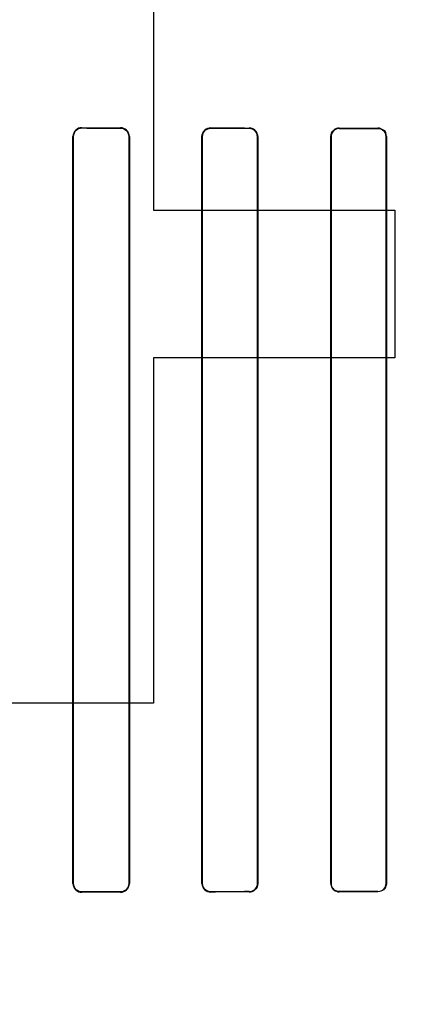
# Model space of a CAD drawing. Header units: millimetres. Extents: x 0 to 297, y 0 to 210.
# Tile 344 of 438: x 242.2261 to 242.3185, y 157.0288 to 157.2582. Entities that reach past the tile are written whole.
import ezdxf

# ---------------------------------------------------------------- set-up
doc = ezdxf.new("R2010")
doc.units = ezdxf.units.MM
doc.header["$LTSCALE"] = 16.335
doc.layers.get('0').update_dxf_attribs({"linetype": 'CONTINUOUS'})
for name, color, linetype in [('AXES_REF', 7, 'CONTINUOUS'), ('INTFCLR_1', 7, 'CONTINUOUS'), ('INTFCLR_72935', 7, 'CONTINUOUS')]:
    doc.layers.add(name, color=color, linetype=linetype)

msp = doc.modelspace()

# ---------------------------------------------------------------- linework, layer by layer
at = {"color": 7, "linetype": 'Continuous'}
for p, q in [((242.25729, 157.36898), (242.25729, 157.21387)), ((242.25729, 157.21387), (242.31354, 157.21387)), ((242.31354, 157.21387), (242.31354, 157.1794)), ((242.25729, 157.1794), (242.25729, 157.09898)), ((242.31354, 157.1794), (242.25729, 157.1794)), ((242.25729, 157.09898), (242.22354, 157.09898))]:
    msp.add_line(p, q, dxfattribs=at)
for radius in [5.8175, 5.817, 5.77975]:
    msp.add_circle((241.49791, 154.83398), radius, dxfattribs=at)
msp.add_arc((241.49791, 154.83398), 5.76, 278.277129, 261.722871, dxfattribs=at)
at = {"layer": 'AXES_REF', "color": 9, "linetype": 'Continuous'}
msp.add_circle((241.49791, 154.83398), 3.55715, dxfattribs=at)
at = {"layer": 'AXES_REF', "color": 7, "linetype": 'Continuous'}
msp.add_arc((241.49791, 154.83398), 5.892, 113.082666, 66.917334, dxfattribs=at)
at = {"layer": 'AXES_REF', "color": 9, "linetype": 'Continuous'}
msp.add_arc((241.49791, 154.83398), 5.30671, 94.41181, 85.58819, dxfattribs=at)
at = {"layer": 'INTFCLR_1', "color": 9, "linetype": 'Continuous'}
for p, q in [((242.24058, 157.23298), (242.24058, 157.23305)), ((242.24958, 157.23303), (242.24958, 157.23296)), ((242.27058, 157.23292), (242.27058, 157.23299)), ((242.27958, 157.23298), (242.27958, 157.23291)), ((242.30058, 157.23288), (242.30058, 157.23295)), ((242.30958, 157.23294), (242.30958, 157.23287)), ((242.23849, 157.23097), (242.23857, 157.23097)), ((242.25156, 157.23097), (242.25164, 157.23097)), ((242.26855, 157.23097), (242.26862, 157.23097)), ((242.28151, 157.23097), (242.28158, 157.23097)), ((242.2986, 157.23097), (242.29867, 157.23097)), ((242.31148, 157.23097), (242.31154, 157.23097)), ((242.23857, 157.05697), (242.23849, 157.05697)), ((242.24058, 157.05489), (242.24058, 157.05496)), ((242.24958, 157.05498), (242.24958, 157.05491)), ((242.25164, 157.05697), (242.25156, 157.05697)), ((242.26862, 157.05697), (242.26855, 157.05697)), ((242.27058, 157.05495), (242.27058, 157.05502)), ((242.27958, 157.05503), (242.27958, 157.05496)), ((242.28158, 157.05697), (242.28151, 157.05697)), ((242.29867, 157.05697), (242.2986, 157.05697)), ((242.30058, 157.05499), (242.30058, 157.05506)), ((242.30958, 157.05507), (242.30958, 157.055)), ((242.31154, 157.05697), (242.31148, 157.05697))]:
    msp.add_line(p, q, dxfattribs=at)
at = {"layer": 'INTFCLR_1', "color": 6, "linetype": 'Continuous'}
for p, q in [((242.23849, 157.23097), (242.23849, 157.05697)), ((242.23857, 157.23097), (242.23857, 157.05697)), ((242.25156, 157.05697), (242.25156, 157.23097)), ((242.25164, 157.05697), (242.25164, 157.23097)), ((242.26855, 157.23097), (242.26855, 157.05697)), ((242.26862, 157.23097), (242.26862, 157.05697)), ((242.28151, 157.05697), (242.28151, 157.23097)), ((242.28158, 157.05697), (242.28158, 157.23097)), ((242.2986, 157.23097), (242.2986, 157.05697)), ((242.29867, 157.23097), (242.29867, 157.05697)), ((242.31148, 157.05697), (242.31148, 157.23097)), ((242.31154, 157.05697), (242.31154, 157.23097))]:
    msp.add_line(p, q, dxfattribs=at)
for centre, major_axis, start_param, end_param in [((242.41008, 157.23397), (0.31293, 0), -2.143198, -2.109347), ((242.41008, 157.23397), (0.33093, 0), -2.10853, -2.077154), ((242.41008, 157.23397), (0.31293, 0), -2.032847, -2.000965), ((242.41008, 157.23397), (0.33093, 0), -2.005937, -1.976148), ((242.41008, 157.23397), (0.31293, 0), -1.928279, -1.897747), ((242.41008, 157.23397), (0.33093, 0), -1.908037, -1.879358), ((242.41008, 157.05397), (0.33093, 0), 2.077154, 2.10853), ((242.41008, 157.05397), (0.31293, 0), 2.109347, 2.143198), ((242.41008, 157.05397), (0.33093, 0), 1.976148, 2.005937), ((242.41008, 157.05397), (0.31293, 0), 2.000965, 2.032847), ((242.41008, 157.05397), (0.33093, 0), 1.879358, 1.908037), ((242.41008, 157.05397), (0.31293, 0), 1.897747, 1.928279)]:
    msp.add_ellipse(centre, major_axis=major_axis, ratio=0.003491, start_param=start_param, end_param=end_param, dxfattribs=at)
for points, knots in [([(242.24058, 157.23305), (242.24007, 157.23305), (242.23897, 157.23264), (242.23849, 157.23152), (242.23849, 157.23097)], [0, 0, 0, 0, 0.477914, 1, 1, 1, 1]), ([(242.24058, 157.23298), (242.24009, 157.23298), (242.23903, 157.23258), (242.23857, 157.23151), (242.23857, 157.23097)], [0, 0, 0, 0, 0.47417, 1, 1, 1, 1]), ([(242.25164, 157.23097), (242.25164, 157.23152), (242.25116, 157.23262), (242.25008, 157.23303), (242.24958, 157.23303)], [0, 0, 0, 0, 0.527315, 1, 1, 1, 1]), ([(242.25156, 157.23097), (242.25156, 157.23151), (242.2511, 157.23257), (242.25005, 157.23296), (242.24958, 157.23296)], [0, 0, 0, 0, 0.530529, 1, 1, 1, 1]), ([(242.27058, 157.23299), (242.2701, 157.23299), (242.26903, 157.2326), (242.26855, 157.23152), (242.26855, 157.23097)], [0, 0, 0, 0, 0.467062, 1, 1, 1, 1]), ([(242.27058, 157.23292), (242.27006, 157.23292), (242.26902, 157.23249), (242.26862, 157.23145), (242.26862, 157.23097)], [0, 0, 0, 0, 0.518242, 1, 1, 1, 1]), ([(242.28158, 157.23097), (242.28158, 157.23152), (242.28111, 157.23259), (242.28005, 157.23298), (242.27958, 157.23298)], [0, 0, 0, 0, 0.537377, 1, 1, 1, 1]), ([(242.28151, 157.23097), (242.28151, 157.2315), (242.28106, 157.23254), (242.28003, 157.23291), (242.27958, 157.23291)], [0, 0, 0, 0, 0.539272, 1, 1, 1, 1]), ([(242.30058, 157.23295), (242.30012, 157.23295), (242.29907, 157.23257), (242.2986, 157.23152), (242.2986, 157.23097)], [0, 0, 0, 0, 0.459211, 1, 1, 1, 1]), ([(242.30058, 157.23288), (242.30008, 157.23288), (242.29906, 157.23246), (242.29867, 157.23145), (242.29867, 157.23097)], [0, 0, 0, 0, 0.511255, 1, 1, 1, 1]), ([(242.31154, 157.23097), (242.31154, 157.23152), (242.31107, 157.23257), (242.31003, 157.23293), (242.30958, 157.23294)], [0, 0, 0, 0, 0.544567, 1, 1, 1, 1]), ([(242.23849, 157.05697), (242.23849, 157.05641), (242.23897, 157.0553), (242.24007, 157.05489), (242.24058, 157.05489)], [0, 0, 0, 0, 0.521857, 1, 1, 1, 1]), ([(242.23857, 157.05697), (242.23857, 157.05643), (242.23903, 157.05536), (242.24009, 157.05496), (242.24058, 157.05496)], [0, 0, 0, 0, 0.525897, 1, 1, 1, 1]), ([(242.24958, 157.05498), (242.25011, 157.05498), (242.25117, 157.05543), (242.25156, 157.05649), (242.25156, 157.05697)], [0, 0, 0, 0, 0.523665, 1, 1, 1, 1]), ([(242.24958, 157.05491), (242.25008, 157.05491), (242.25116, 157.05532), (242.25164, 157.05642), (242.25164, 157.05697)], [0, 0, 0, 0, 0.47334, 1, 1, 1, 1]), ([(242.26855, 157.05697), (242.26855, 157.05642), (242.26903, 157.05534), (242.2701, 157.05495), (242.27058, 157.05495)], [0, 0, 0, 0, 0.533482, 1, 1, 1, 1]), ([(242.26862, 157.05697), (242.26862, 157.05644), (242.26908, 157.05539), (242.27012, 157.05502), (242.27058, 157.05502)], [0, 0, 0, 0, 0.535916, 1, 1, 1, 1]), ([(242.27958, 157.05503), (242.28009, 157.05503), (242.28112, 157.05546), (242.28151, 157.05649), (242.28151, 157.05697)], [0, 0, 0, 0, 0.515305, 1, 1, 1, 1]), ([(242.27958, 157.05496), (242.28005, 157.05496), (242.28111, 157.05535), (242.28158, 157.05642), (242.28158, 157.05697)], [0, 0, 0, 0, 0.463766, 1, 1, 1, 1]), ([(242.2986, 157.05697), (242.2986, 157.05642), (242.29907, 157.05536), (242.30012, 157.05499), (242.30058, 157.05499)], [0, 0, 0, 0, 0.541843, 1, 1, 1, 1]), ([(242.30958, 157.05507), (242.31007, 157.05507), (242.31108, 157.05549), (242.31148, 157.05649), (242.31148, 157.05697)], [0, 0, 0, 0, 0.509133, 1, 1, 1, 1]), ([(242.31154, 157.05697), (242.31154, 157.05642), (242.31106, 157.05537), (242.31003, 157.055), (242.30958, 157.055)], [0, 0, 0, 0, 0.551181, 1, 1, 1, 1])]:
    msp.add_open_spline(points, degree=3, knots=knots, dxfattribs=at)
for points in [[(242.31148, 157.23097), (242.31148, 157.2315), (242.31133, 157.23242), (242.3108, 157.23242)], [(242.29867, 157.05697), (242.29867, 157.05644), (242.2988, 157.05552), (242.29933, 157.05553)]]:
    msp.add_open_spline(points, degree=3, dxfattribs=at)
at = {"layer": 'INTFCLR_72935', "color": 9, "linetype": 'Continuous'}
for p, q in [((242.24058, 157.23305), (242.24058, 157.23298)), ((242.24958, 157.23296), (242.24958, 157.23303)), ((242.27058, 157.23299), (242.27058, 157.23292)), ((242.27958, 157.23291), (242.27958, 157.23298)), ((242.30058, 157.23295), (242.30058, 157.23288)), ((242.30958, 157.23287), (242.30958, 157.23294)), ((242.23857, 157.23097), (242.23849, 157.23097)), ((242.25164, 157.23097), (242.25156, 157.23097)), ((242.26862, 157.23097), (242.26855, 157.23097)), ((242.28158, 157.23097), (242.28151, 157.23097)), ((242.29867, 157.23097), (242.2986, 157.23097)), ((242.31154, 157.23097), (242.31148, 157.23097)), ((242.23849, 157.05697), (242.23857, 157.05697)), ((242.24058, 157.05496), (242.24058, 157.05489)), ((242.24958, 157.05491), (242.24958, 157.05498)), ((242.25156, 157.05697), (242.25164, 157.05697)), ((242.26855, 157.05697), (242.26862, 157.05697)), ((242.27058, 157.05502), (242.27058, 157.05495)), ((242.27958, 157.05496), (242.27958, 157.05503)), ((242.28151, 157.05697), (242.28158, 157.05697)), ((242.2986, 157.05697), (242.29867, 157.05697)), ((242.30058, 157.05506), (242.30058, 157.05499)), ((242.30958, 157.055), (242.30958, 157.05507)), ((242.31148, 157.05697), (242.31154, 157.05697))]:
    msp.add_line(p, q, dxfattribs=at)
at = {"layer": 'INTFCLR_72935', "color": 6, "linetype": 'Continuous'}
for p, q in [((242.23849, 157.05697), (242.23849, 157.23097)), ((242.23857, 157.05697), (242.23857, 157.23097)), ((242.25156, 157.23097), (242.25156, 157.05697)), ((242.25164, 157.23097), (242.25164, 157.05697)), ((242.26855, 157.05697), (242.26855, 157.23097)), ((242.26862, 157.05697), (242.26862, 157.23097)), ((242.28151, 157.23097), (242.28151, 157.05697)), ((242.28158, 157.23097), (242.28158, 157.05697)), ((242.2986, 157.05697), (242.2986, 157.23097)), ((242.29867, 157.05697), (242.29867, 157.23097)), ((242.31148, 157.23097), (242.31148, 157.05697)), ((242.31154, 157.23097), (242.31154, 157.05697))]:
    msp.add_line(p, q, dxfattribs=at)
for centre, major_axis, start_param, end_param in [((242.41008, 157.23397), (0.31293, 0), -2.143198, -2.109347), ((242.41008, 157.23397), (0.33093, 0), -2.10853, -2.077154), ((242.41008, 157.23397), (0.31293, 0), -2.032847, -2.000965), ((242.41008, 157.23397), (0.33093, 0), -2.005937, -1.976148), ((242.41008, 157.23397), (0.31293, 0), -1.928279, -1.897747), ((242.41008, 157.23397), (0.33093, 0), -1.908037, -1.879358), ((242.41008, 157.05397), (0.33093, 0), 2.077154, 2.10853), ((242.41008, 157.05397), (0.31293, 0), 2.109347, 2.143198), ((242.41008, 157.05397), (0.33093, 0), 1.976148, 2.005937), ((242.41008, 157.05397), (0.31293, 0), 2.000965, 2.032847), ((242.41008, 157.05397), (0.33093, 0), 1.879358, 1.908037), ((242.41008, 157.05397), (0.31293, 0), 1.897747, 1.928279)]:
    msp.add_ellipse(centre, major_axis=major_axis, ratio=0.003491, start_param=start_param, end_param=end_param, dxfattribs=at)
for points, knots in [([(242.24058, 157.23305), (242.24006, 157.23305), (242.23895, 157.23263), (242.23849, 157.23152), (242.23849, 157.23097)], [0, 0, 0, 0, 0.486225, 1, 1, 1, 1]), ([(242.23857, 157.23097), (242.23857, 157.23152), (242.23904, 157.23259), (242.2401, 157.23298), (242.24058, 157.23298)], [0, 0, 0, 0, 0.532616, 1, 1, 1, 1]), ([(242.25164, 157.23097), (242.25164, 157.23153), (242.25116, 157.23263), (242.25007, 157.23303), (242.24958, 157.23303)], [0, 0, 0, 0, 0.531503, 1, 1, 1, 1]), ([(242.24958, 157.23296), (242.25012, 157.23296), (242.25118, 157.2325), (242.25156, 157.23145), (242.25156, 157.23097)], [0, 0, 0, 0, 0.529302, 1, 1, 1, 1]), ([(242.26855, 157.23097), (242.26855, 157.23152), (242.26903, 157.2326), (242.2701, 157.23299), (242.27058, 157.23299)], [0, 0, 0, 0, 0.533483, 1, 1, 1, 1]), ([(242.26862, 157.23097), (242.26862, 157.23151), (242.26909, 157.23256), (242.27012, 157.23292), (242.27058, 157.23292)], [0, 0, 0, 0, 0.543266, 1, 1, 1, 1]), ([(242.28158, 157.23097), (242.28158, 157.23152), (242.2811, 157.2326), (242.28005, 157.23298), (242.27958, 157.23298)], [0, 0, 0, 0, 0.542611, 1, 1, 1, 1]), ([(242.27958, 157.23291), (242.28009, 157.23291), (242.28113, 157.23247), (242.28151, 157.23144), (242.28151, 157.23097)], [0, 0, 0, 0, 0.520593, 1, 1, 1, 1]), ([(242.2986, 157.23097), (242.2986, 157.23152), (242.29907, 157.23257), (242.30012, 157.23295), (242.30058, 157.23295)], [0, 0, 0, 0, 0.541842, 1, 1, 1, 1]), ([(242.30958, 157.23287), (242.31008, 157.23287), (242.31109, 157.23245), (242.31148, 157.23144), (242.31148, 157.23097)], [0, 0, 0, 0, 0.512923, 1, 1, 1, 1]), ([(242.23849, 157.05697), (242.23849, 157.05641), (242.23897, 157.05529), (242.24008, 157.05489), (242.24058, 157.05489)], [0, 0, 0, 0, 0.528383, 1, 1, 1, 1]), ([(242.24058, 157.05496), (242.24009, 157.05496), (242.23903, 157.05536), (242.23857, 157.05643), (242.23857, 157.05697)], [0, 0, 0, 0, 0.47417, 1, 1, 1, 1]), ([(242.25156, 157.05697), (242.25156, 157.05643), (242.2511, 157.05537), (242.25005, 157.05498), (242.24958, 157.05498)], [0, 0, 0, 0, 0.535113, 1, 1, 1, 1]), ([(242.24958, 157.05491), (242.25008, 157.05491), (242.25117, 157.05532), (242.25164, 157.05642), (242.25164, 157.05697)], [0, 0, 0, 0, 0.479796, 1, 1, 1, 1]), ([(242.26855, 157.05697), (242.26855, 157.05641), (242.26904, 157.05533), (242.2701, 157.05495), (242.27058, 157.05495)], [0, 0, 0, 0, 0.540749, 1, 1, 1, 1]), ([(242.27058, 157.05502), (242.27006, 157.05502), (242.26901, 157.05546), (242.26862, 157.0565), (242.26862, 157.05697)], [0, 0, 0, 0, 0.524781, 1, 1, 1, 1]), ([(242.28158, 157.05697), (242.28158, 157.05642), (242.28111, 157.05535), (242.28005, 157.05496), (242.27958, 157.05496)], [0, 0, 0, 0, 0.537376, 1, 1, 1, 1]), ([(242.2986, 157.05697), (242.2986, 157.05642), (242.29908, 157.05536), (242.30012, 157.05499), (242.30058, 157.05499)], [0, 0, 0, 0, 0.549585, 1, 1, 1, 1]), ([(242.30058, 157.05506), (242.30007, 157.05506), (242.29906, 157.05549), (242.29867, 157.0565), (242.29867, 157.05697)], [0, 0, 0, 0, 0.516943, 1, 1, 1, 1]), ([(242.31154, 157.05697), (242.31154, 157.05642), (242.31107, 157.05537), (242.31003, 157.055), (242.30958, 157.055)], [0, 0, 0, 0, 0.544567, 1, 1, 1, 1])]:
    msp.add_open_spline(points, degree=3, knots=knots, dxfattribs=at)
for points in [[(242.29867, 157.23097), (242.29867, 157.23151), (242.29881, 157.23243), (242.29934, 157.23243)], [(242.31154, 157.23097), (242.31154, 157.23152), (242.3114, 157.23247), (242.31084, 157.23247)], [(242.28151, 157.05697), (242.28151, 157.05643), (242.28138, 157.0555), (242.28084, 157.0555)], [(242.31148, 157.05697), (242.31148, 157.05644), (242.31133, 157.05552), (242.3108, 157.05552)]]:
    msp.add_open_spline(points, degree=3, dxfattribs=at)

doc.saveas('drawing.dxf')
